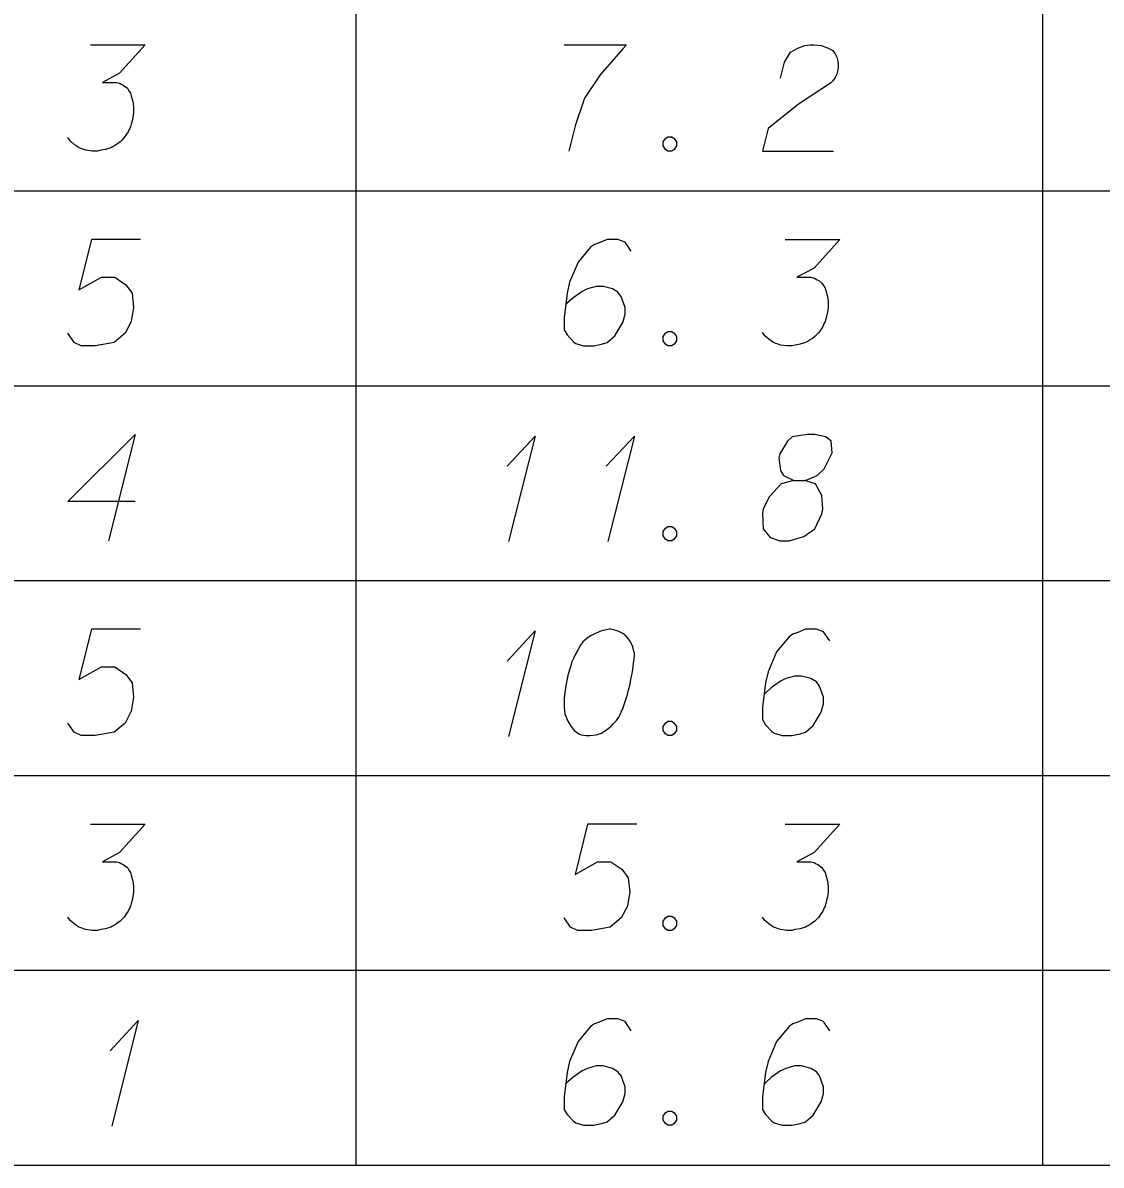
# Model space of a CAD drawing. Extents: x 2074207 to 2076812, y 516372 to 523312.
# Drawn here: x 2076573.1 to 2076621.8, y 517187.7 to 517239.3 of the extents above; entities that cross this region are included whole.
import ezdxf

# ---------------------------------------------------------------- set-up
doc = ezdxf.new("R2010")
doc.units = 0
for name, color, linetype in [('Prop DirtTable_ Soil Test Results - Outline (Major)', 7, 'Continuous'), ('Prop DirtTable_ Soil Test Results - Outline (Minor)', 7, 'Continuous'), ('Prop DirtTable_ Soil Test Results - Tx (Sample Data)', 7, 'Continuous')]:
    doc.layers.add(name, color=color, linetype=linetype)

msp = doc.modelspace()

# ---------------------------------------------------------------- linework, layer by layer
at = {"layer": 'Prop DirtTable_ Soil Test Results - Outline (Major)'}
msp.add_line((2076260.609, 517187.696), (2076811.903, 517187.696), dxfattribs=at)
at = {"layer": 'Prop DirtTable_ Soil Test Results - Outline (Minor)'}
for p, q in [((2076588.114, 517240.496), (2076588.114, 517231.696)), ((2076619.134, 517231.696), (2076619.134, 517240.496)), ((2076260.609, 517231.696), (2076811.903, 517231.696)), ((2076260.609, 517231.696), (2076811.903, 517231.696)), ((2076588.114, 517231.696), (2076588.114, 517222.896)), ((2076619.134, 517222.896), (2076619.134, 517231.696)), ((2076260.609, 517222.896), (2076811.903, 517222.896)), ((2076260.609, 517222.896), (2076811.903, 517222.896)), ((2076588.114, 517222.896), (2076588.114, 517214.096)), ((2076619.134, 517214.096), (2076619.134, 517222.896)), ((2076260.609, 517214.096), (2076811.903, 517214.096)), ((2076260.609, 517214.096), (2076811.903, 517214.096)), ((2076588.114, 517214.096), (2076588.114, 517205.296)), ((2076619.134, 517205.296), (2076619.134, 517214.096)), ((2076260.609, 517205.296), (2076811.903, 517205.296)), ((2076260.609, 517205.296), (2076811.903, 517205.296)), ((2076588.114, 517205.296), (2076588.114, 517196.496)), ((2076619.134, 517196.496), (2076619.134, 517205.296)), ((2076260.609, 517196.496), (2076811.903, 517196.496)), ((2076260.609, 517196.496), (2076811.903, 517196.496)), ((2076588.114, 517196.496), (2076588.114, 517187.696)), ((2076619.134, 517187.696), (2076619.134, 517196.496)), ((2076260.609, 517187.696), (2076811.903, 517187.696))]:
    msp.add_line(p, q, dxfattribs=at)
at = {"layer": 'Prop DirtTable_ Soil Test Results - Tx (Sample Data)'}
for points in [[(2076576.139, 517238.298), (2076578.608, 517238.298), (2076577.444, 517237.013), (2076576.668, 517236.597), (2076577.303, 517236.597), (2076577.444, 517236.559), (2076577.514, 517236.522), (2076577.585, 517236.484), (2076577.655, 517236.446), (2076577.797, 517236.333), (2076577.867, 517236.219), (2076577.938, 517236.106), (2076577.973, 517235.992), (2076578.043, 517235.728), (2076578.079, 517235.501), (2076578.079, 517235.388), (2076578.079, 517235.237), (2076578.043, 517235.01), (2076578.008, 517234.859), (2076577.973, 517234.707), (2076577.938, 517234.594), (2076577.902, 517234.518), (2076577.867, 517234.443), (2076577.832, 517234.367), (2076577.761, 517234.254), (2076577.655, 517234.103), (2076577.55, 517233.989), (2076577.479, 517233.914), (2076577.373, 517233.838), (2076577.267, 517233.763), (2076577.126, 517233.687), (2076577.056, 517233.649), (2076576.809, 517233.574), (2076576.597, 517233.536), (2076576.456, 517233.498), (2076576.209, 517233.498), (2076575.927, 517233.536), (2076575.821, 517233.574), (2076575.715, 517233.611), (2076575.609, 517233.649), (2076575.504, 517233.725), (2076575.398, 517233.8), (2076575.221, 517233.952), (2076575.116, 517234.103)], [(2076597.516, 517238.298), (2076600.338, 517238.298), (2076600.161, 517238.109), (2076599.138, 517236.937), (2076598.433, 517235.879), (2076598.009, 517234.632), (2076597.727, 517233.498)], [(2076607.287, 517236.786), (2076607.463, 517237.504), (2076607.746, 517237.958), (2076608.063, 517238.147), (2076608.38, 517238.26), (2076608.627, 517238.298), (2076608.804, 517238.298), (2076609.121, 517238.26), (2076609.333, 517238.185), (2076609.439, 517238.147), (2076609.65, 517238.033), (2076609.756, 517237.882), (2076609.827, 517237.731), (2076609.862, 517237.618), (2076609.897, 517237.467), (2076609.897, 517237.278), (2076609.862, 517237.089), (2076609.827, 517236.975), (2076609.756, 517236.824), (2076609.65, 517236.673), (2076609.545, 517236.559), (2076608.098, 517235.615), (2076606.723, 517234.518), (2076606.476, 517233.498), (2076609.686, 517233.498)], [(2076602.207, 517234.141), (2076602.384, 517234.141), (2076602.489, 517234.065), (2076602.595, 517233.914), (2076602.595, 517233.725), (2076602.489, 517233.574), (2076602.384, 517233.498), (2076602.207, 517233.498), (2076602.101, 517233.574), (2076601.996, 517233.725), (2076601.996, 517233.914), (2076602.101, 517234.065), (2076602.207, 517234.141)], [(2076578.396, 517229.498), (2076576.174, 517229.498), (2076575.609, 517227.23), (2076576.632, 517227.797), (2076577.232, 517227.797), (2076577.726, 517227.457), (2076578.008, 517227.079), (2076578.079, 517226.437), (2076577.973, 517225.794), (2076577.691, 517225.265), (2076577.197, 517224.849), (2076576.35, 517224.698), (2076575.715, 517224.698), (2076575.398, 517224.849), (2076575.116, 517225.265)], [(2076600.549, 517228.969), (2076600.267, 517229.385), (2076599.95, 517229.498), (2076599.456, 517229.498), (2076599.103, 517229.347), (2076598.891, 517229.271), (2076598.715, 517229.158), (2076598.151, 517228.478), (2076597.763, 517227.57), (2076597.657, 517227.079), (2076597.516, 517225.983), (2076597.516, 517225.416), (2076597.657, 517225.189), (2076597.939, 517224.887), (2076598.045, 517224.811), (2076598.398, 517224.698), (2076598.856, 517224.698), (2076599.209, 517224.774), (2076599.456, 517224.849), (2076599.809, 517225.152), (2076600.161, 517225.756), (2076600.267, 517226.134), (2076600.267, 517226.437), (2076600.091, 517226.928), (2076599.95, 517227.117), (2076599.703, 517227.268), (2076599.279, 517227.381), (2076598.962, 517227.381), (2076598.574, 517227.268), (2076598.327, 517227.155), (2076597.904, 517226.852), (2076597.692, 517226.663), (2076597.586, 517226.55)], [(2076607.499, 517229.498), (2076609.968, 517229.498), (2076608.804, 517228.213), (2076608.028, 517227.797), (2076608.663, 517227.797), (2076608.804, 517227.759), (2076608.874, 517227.722), (2076608.945, 517227.684), (2076609.015, 517227.646), (2076609.157, 517227.533), (2076609.227, 517227.419), (2076609.298, 517227.306), (2076609.333, 517227.192), (2076609.403, 517226.928), (2076609.439, 517226.701), (2076609.439, 517226.588), (2076609.439, 517226.437), (2076609.403, 517226.21), (2076609.368, 517226.059), (2076609.333, 517225.907), (2076609.298, 517225.794), (2076609.262, 517225.718), (2076609.227, 517225.643), (2076609.192, 517225.567), (2076609.121, 517225.454), (2076609.015, 517225.303), (2076608.91, 517225.189), (2076608.839, 517225.114), (2076608.733, 517225.038), (2076608.627, 517224.963), (2076608.486, 517224.887), (2076608.416, 517224.849), (2076608.169, 517224.774), (2076607.957, 517224.736), (2076607.816, 517224.698), (2076607.569, 517224.698), (2076607.287, 517224.736), (2076607.181, 517224.774), (2076607.075, 517224.811), (2076606.969, 517224.849), (2076606.864, 517224.925), (2076606.758, 517225), (2076606.581, 517225.152), (2076606.476, 517225.303)], [(2076602.207, 517225.341), (2076602.384, 517225.341), (2076602.489, 517225.265), (2076602.595, 517225.114), (2076602.595, 517224.925), (2076602.489, 517224.774), (2076602.384, 517224.698), (2076602.207, 517224.698), (2076602.101, 517224.774), (2076601.996, 517224.925), (2076601.996, 517225.114), (2076602.101, 517225.265), (2076602.207, 517225.341)], [(2076578.149, 517217.674), (2076575.116, 517217.674), (2076578.149, 517220.698), (2076576.95, 517215.898)], [(2076594.94, 517219.262), (2076596.21, 517220.622), (2076595.011, 517215.86)], [(2076599.42, 517219.262), (2076600.69, 517220.622), (2076599.491, 517215.86)], [(2076607.887, 517218.619), (2076608.38, 517218.619), (2076608.522, 517218.657), (2076608.945, 517218.846), (2076609.262, 517219.148), (2076609.615, 517219.867), (2076609.58, 517220.396), (2076609.333, 517220.585), (2076608.839, 517220.698), (2076608.486, 517220.698), (2076607.816, 517220.585), (2076607.604, 517220.396), (2076607.252, 517219.829), (2076607.216, 517219.64), (2076607.287, 517219.073), (2076607.428, 517218.846), (2076607.887, 517218.619), (2076607.322, 517218.468), (2076606.793, 517217.901), (2076606.511, 517217.334), (2076606.476, 517217.145), (2076606.511, 517216.427), (2076606.828, 517216.049), (2076607.252, 517215.898), (2076607.675, 517215.898), (2076608.345, 517216.087), (2076608.839, 517216.427), (2076609.157, 517217.107), (2076609.192, 517217.334), (2076609.157, 517217.939), (2076608.874, 517218.468), (2076608.38, 517218.619)], [(2076602.207, 517216.541), (2076602.384, 517216.541), (2076602.489, 517216.465), (2076602.595, 517216.314), (2076602.595, 517216.125), (2076602.489, 517215.974), (2076602.384, 517215.898), (2076602.207, 517215.898), (2076602.101, 517215.974), (2076601.996, 517216.125), (2076601.996, 517216.314), (2076602.101, 517216.465), (2076602.207, 517216.541)], [(2076578.396, 517211.898), (2076576.174, 517211.898), (2076575.609, 517209.63), (2076576.632, 517210.197), (2076577.232, 517210.197), (2076577.726, 517209.857), (2076578.008, 517209.479), (2076578.079, 517208.837), (2076577.973, 517208.194), (2076577.691, 517207.665), (2076577.197, 517207.249), (2076576.35, 517207.098), (2076575.715, 517207.098), (2076575.398, 517207.249), (2076575.116, 517207.665)], [(2076594.94, 517210.462), (2076596.21, 517211.822), (2076595.011, 517207.06)], [(2076599.632, 517211.898), (2076599.562, 517211.898), (2076599.35, 517211.86), (2076599.209, 517211.822), (2076599.103, 517211.785), (2076598.927, 517211.709), (2076598.715, 517211.596), (2076598.539, 517211.482), (2076598.362, 517211.331), (2076598.256, 517211.18), (2076598.151, 517210.991), (2076598.045, 517210.802), (2076597.939, 517210.575), (2076597.868, 517210.424), (2076597.798, 517210.197), (2076597.692, 517209.819), (2076597.586, 517209.252), (2076597.516, 517208.799), (2076597.516, 517208.383), (2076597.551, 517208.081), (2076597.692, 517207.741), (2076597.798, 517207.552), (2076597.974, 517207.325), (2076598.186, 517207.174), (2076598.292, 517207.136), (2076598.503, 517207.098), (2076598.68, 517207.098), (2076598.962, 517207.136), (2076599.209, 517207.211), (2076599.385, 517207.325), (2076599.632, 517207.514), (2076599.738, 517207.627), (2076599.879, 517207.778), (2076599.985, 517207.929), (2076600.055, 517208.043), (2076600.126, 517208.232), (2076600.161, 517208.307), (2076600.232, 517208.496), (2076600.302, 517208.723), (2076600.373, 517208.95), (2076600.408, 517209.101), (2076600.443, 517209.215), (2076600.479, 517209.366), (2076600.549, 517209.706), (2076600.585, 517209.895), (2076600.62, 517210.084), (2076600.655, 517210.348), (2076600.69, 517210.689), (2076600.69, 517210.802), (2076600.655, 517210.953), (2076600.62, 517211.104), (2076600.514, 517211.331), (2076600.408, 517211.482), (2076600.302, 517211.596), (2076600.161, 517211.709), (2076600.02, 517211.785), (2076599.914, 517211.822), (2076599.809, 517211.86), (2076599.632, 517211.898)], [(2076609.509, 517211.369), (2076609.227, 517211.785), (2076608.91, 517211.898), (2076608.416, 517211.898), (2076608.063, 517211.747), (2076607.851, 517211.671), (2076607.675, 517211.558), (2076607.111, 517210.878), (2076606.723, 517209.97), (2076606.617, 517209.479), (2076606.476, 517208.383), (2076606.476, 517207.816), (2076606.617, 517207.589), (2076606.899, 517207.287), (2076607.005, 517207.211), (2076607.358, 517207.098), (2076607.816, 517207.098), (2076608.169, 517207.174), (2076608.416, 517207.249), (2076608.769, 517207.552), (2076609.121, 517208.156), (2076609.227, 517208.534), (2076609.227, 517208.837), (2076609.051, 517209.328), (2076608.91, 517209.517), (2076608.663, 517209.668), (2076608.239, 517209.781), (2076607.922, 517209.781), (2076607.534, 517209.668), (2076607.287, 517209.555), (2076606.864, 517209.252), (2076606.652, 517209.063), (2076606.546, 517208.95)], [(2076602.207, 517207.741), (2076602.384, 517207.741), (2076602.489, 517207.665), (2076602.595, 517207.514), (2076602.595, 517207.325), (2076602.489, 517207.174), (2076602.384, 517207.098), (2076602.207, 517207.098), (2076602.101, 517207.174), (2076601.996, 517207.325), (2076601.996, 517207.514), (2076602.101, 517207.665), (2076602.207, 517207.741)], [(2076576.139, 517203.098), (2076578.608, 517203.098), (2076577.444, 517201.813), (2076576.668, 517201.397), (2076577.303, 517201.397), (2076577.444, 517201.359), (2076577.514, 517201.322), (2076577.585, 517201.284), (2076577.655, 517201.246), (2076577.797, 517201.133), (2076577.867, 517201.019), (2076577.938, 517200.906), (2076577.973, 517200.792), (2076578.043, 517200.528), (2076578.079, 517200.301), (2076578.079, 517200.188), (2076578.079, 517200.037), (2076578.043, 517199.81), (2076578.008, 517199.659), (2076577.973, 517199.507), (2076577.938, 517199.394), (2076577.902, 517199.318), (2076577.867, 517199.243), (2076577.832, 517199.167), (2076577.761, 517199.054), (2076577.655, 517198.903), (2076577.55, 517198.789), (2076577.479, 517198.714), (2076577.373, 517198.638), (2076577.267, 517198.563), (2076577.126, 517198.487), (2076577.056, 517198.449), (2076576.809, 517198.374), (2076576.597, 517198.336), (2076576.456, 517198.298), (2076576.209, 517198.298), (2076575.927, 517198.336), (2076575.821, 517198.374), (2076575.715, 517198.411), (2076575.609, 517198.449), (2076575.504, 517198.525), (2076575.398, 517198.6), (2076575.221, 517198.752), (2076575.116, 517198.903)], [(2076600.796, 517203.098), (2076598.574, 517203.098), (2076598.009, 517200.83), (2076599.032, 517201.397), (2076599.632, 517201.397), (2076600.126, 517201.057), (2076600.408, 517200.679), (2076600.479, 517200.037), (2076600.373, 517199.394), (2076600.091, 517198.865), (2076599.597, 517198.449), (2076598.75, 517198.298), (2076598.115, 517198.298), (2076597.798, 517198.449), (2076597.516, 517198.865)], [(2076607.499, 517203.098), (2076609.968, 517203.098), (2076608.804, 517201.813), (2076608.028, 517201.397), (2076608.663, 517201.397), (2076608.804, 517201.359), (2076608.874, 517201.322), (2076608.945, 517201.284), (2076609.015, 517201.246), (2076609.157, 517201.133), (2076609.227, 517201.019), (2076609.298, 517200.906), (2076609.333, 517200.792), (2076609.403, 517200.528), (2076609.439, 517200.301), (2076609.439, 517200.188), (2076609.439, 517200.037), (2076609.403, 517199.81), (2076609.368, 517199.659), (2076609.333, 517199.507), (2076609.298, 517199.394), (2076609.262, 517199.318), (2076609.227, 517199.243), (2076609.192, 517199.167), (2076609.121, 517199.054), (2076609.015, 517198.903), (2076608.91, 517198.789), (2076608.839, 517198.714), (2076608.733, 517198.638), (2076608.627, 517198.563), (2076608.486, 517198.487), (2076608.416, 517198.449), (2076608.169, 517198.374), (2076607.957, 517198.336), (2076607.816, 517198.298), (2076607.569, 517198.298), (2076607.287, 517198.336), (2076607.181, 517198.374), (2076607.075, 517198.411), (2076606.969, 517198.449), (2076606.864, 517198.525), (2076606.758, 517198.6), (2076606.581, 517198.752), (2076606.476, 517198.903)], [(2076602.207, 517198.941), (2076602.384, 517198.941), (2076602.489, 517198.865), (2076602.595, 517198.714), (2076602.595, 517198.525), (2076602.489, 517198.374), (2076602.384, 517198.298), (2076602.207, 517198.298), (2076602.101, 517198.374), (2076601.996, 517198.525), (2076601.996, 517198.714), (2076602.101, 517198.865), (2076602.207, 517198.941)], [(2076577.02, 517192.862), (2076578.29, 517194.222), (2076577.091, 517189.46)], [(2076600.549, 517193.769), (2076600.267, 517194.185), (2076599.95, 517194.298), (2076599.456, 517194.298), (2076599.103, 517194.147), (2076598.891, 517194.071), (2076598.715, 517193.958), (2076598.151, 517193.278), (2076597.763, 517192.37), (2076597.657, 517191.879), (2076597.516, 517190.783), (2076597.516, 517190.216), (2076597.657, 517189.989), (2076597.939, 517189.687), (2076598.045, 517189.611), (2076598.398, 517189.498), (2076598.856, 517189.498), (2076599.209, 517189.574), (2076599.456, 517189.649), (2076599.809, 517189.952), (2076600.161, 517190.556), (2076600.267, 517190.934), (2076600.267, 517191.237), (2076600.091, 517191.728), (2076599.95, 517191.917), (2076599.703, 517192.068), (2076599.279, 517192.181), (2076598.962, 517192.181), (2076598.574, 517192.068), (2076598.327, 517191.955), (2076597.904, 517191.652), (2076597.692, 517191.463), (2076597.586, 517191.35)], [(2076609.509, 517193.769), (2076609.227, 517194.185), (2076608.91, 517194.298), (2076608.416, 517194.298), (2076608.063, 517194.147), (2076607.851, 517194.071), (2076607.675, 517193.958), (2076607.111, 517193.278), (2076606.723, 517192.37), (2076606.617, 517191.879), (2076606.476, 517190.783), (2076606.476, 517190.216), (2076606.617, 517189.989), (2076606.899, 517189.687), (2076607.005, 517189.611), (2076607.358, 517189.498), (2076607.816, 517189.498), (2076608.169, 517189.574), (2076608.416, 517189.649), (2076608.769, 517189.952), (2076609.121, 517190.556), (2076609.227, 517190.934), (2076609.227, 517191.237), (2076609.051, 517191.728), (2076608.91, 517191.917), (2076608.663, 517192.068), (2076608.239, 517192.181), (2076607.922, 517192.181), (2076607.534, 517192.068), (2076607.287, 517191.955), (2076606.864, 517191.652), (2076606.652, 517191.463), (2076606.546, 517191.35)], [(2076602.207, 517190.141), (2076602.384, 517190.141), (2076602.489, 517190.065), (2076602.595, 517189.914), (2076602.595, 517189.725), (2076602.489, 517189.574), (2076602.384, 517189.498), (2076602.207, 517189.498), (2076602.101, 517189.574), (2076601.996, 517189.725), (2076601.996, 517189.914), (2076602.101, 517190.065), (2076602.207, 517190.141)]]:
    msp.add_lwpolyline(points, dxfattribs=at)

doc.saveas('drawing.dxf')
